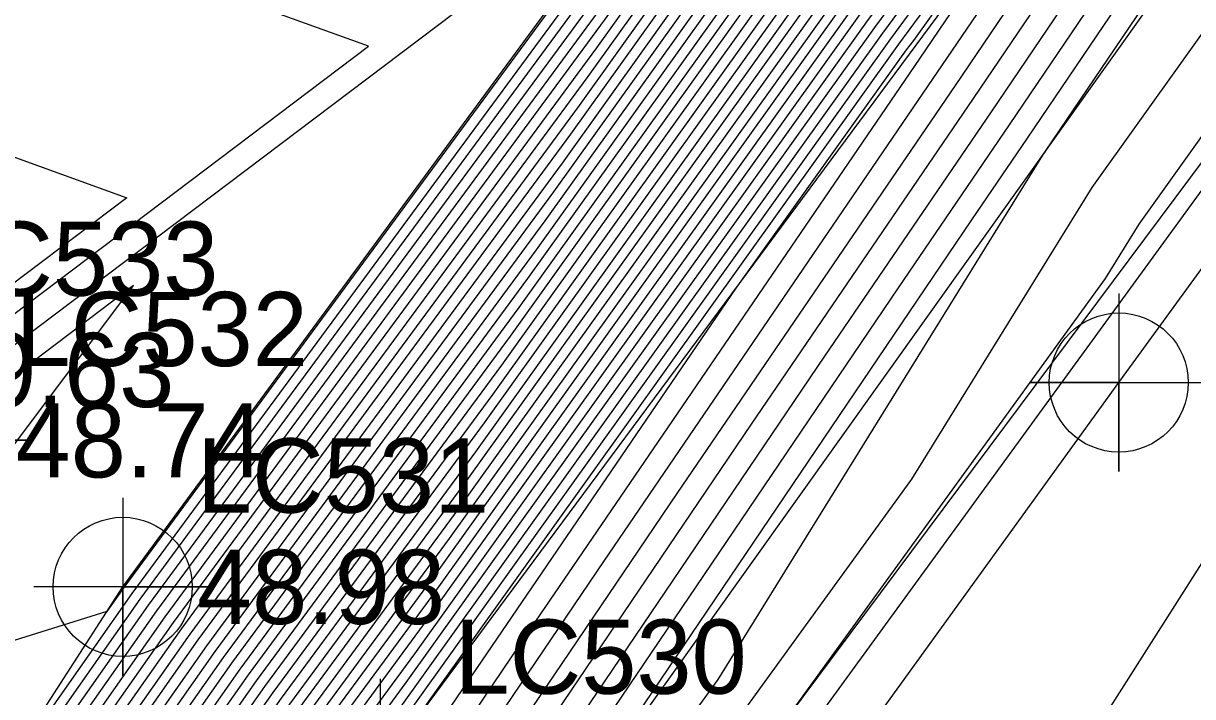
# Model space of a CAD drawing. Extents: x 2188792 to 2191981, y 386090 to 389710.
# Drawn here: x 2190619.64 to 2190659.05, y 388344.31 to 388367 of the extents above; entities that cross this region are included whole.
import ezdxf

# ---------------------------------------------------------------- set-up
doc = ezdxf.new("R2010")
doc.units = 0
for name, color, linetype in [('DTM Contours Major', 7, 'Continuous'), ('DTM Contours Minor', 7, 'Continuous'), ('Exist DTM Breakline', 7, 'Continuous'), ('Exist DTM Breakline Cogo Elevation', 7, 'Continuous'), ('Exist DTM Breakline Cogo Number', 7, 'Continuous'), ('Exist DTM Breakline Cogo Point CELL', 7, 'Continuous'), ('Exist DTM Regular Point Underwater CELL', 7, 'Continuous'), ('Exist DTM Regular Point Underwater Cogo Elevation', 7, 'Continuous'), ('Exist DTM Regular Point Underwater Cogo Number', 7, 'Continuous'), ('Exist Roads EOP', 7, 'Continuous'), ('Exist Roads EOT', 7, 'Continuous'), ('Exist Roads EOT Cogo Point CELL', 7, 'Continuous')]:
    doc.layers.add(name, color=color, linetype=linetype)

msp = doc.modelspace()

# ---------------------------------------------------------------- linework, layer by layer
at = {"layer": 'DTM Contours Major'}
for points in [[(2190568.798, 388266.353), (2190583.416, 388291.496), (2190583.418, 388291.499), (2190583.463, 388291.548), (2190591.567, 388301.461), (2190599.313, 388311.319), (2190609.295, 388325.595), (2190610.489, 388327.204), (2190624.421, 388347.007), (2190639.263, 388367.15), (2190642.16, 388371.198), (2190654.87, 388388.448), (2190657.367, 388391.933), (2190674.632, 388415.056), (2190675.153, 388415.756), (2190678.699, 388420.503), (2190681.482, 388442.694)], [(2190691.003, 388434.343), (2190676.602, 388415.066), (2190673.076, 388410.326), (2190658.796, 388391.202), (2190653.901, 388384.369), (2190643.502, 388370.255), (2190637.801, 388362.288), (2190625.818, 388346.025), (2190614.57, 388330.037), (2190610.468, 388324.509), (2190595.776, 388303.496), (2190593.278, 388300.122), (2190586.046, 388292.232), (2190584.709, 388290.425), (2190572.676, 388269.728)], [(2190695.547, 388432.587), (2190686.376, 388420.26), (2190680.95, 388412.997), (2190668.407, 388396.137), (2190663.084, 388389.008), (2190650.997, 388372.134), (2190647.526, 388367.424), (2190633.415, 388347.702), (2190630.009, 388343.08), (2190626.812, 388338.536), (2190613.987, 388321.249), (2190609.443, 388314.75), (2190596.353, 388297.074), (2190593.932, 388294.432), (2190588.589, 388287.213), (2190584.31, 388279.853), (2190571.718, 388262.612)], [(2190696.694, 388431.508), (2190684.833, 388415.566), (2190682.399, 388412.307), (2190666.851, 388391.407), (2190664.514, 388388.277), (2190650.029, 388368.056), (2190648.868, 388366.48), (2190631.952, 388342.84), (2190631.406, 388342.098), (2190630.893, 388341.369), (2190615.16, 388320.162), (2190613.999, 388318.502), (2190597.378, 388296.058), (2190596.56, 388295.166), (2190589.883, 388286.143), (2190588.188, 388283.228), (2190572.538, 388261.8)], [(2190689.461, 388429.649), (2190678.051, 388414.376), (2190671.52, 388405.597), (2190660.226, 388390.471), (2190652.933, 388380.291), (2190644.843, 388369.311), (2190636.339, 388357.426), (2190627.215, 388345.044), (2190618.651, 388332.87), (2190611.641, 388323.422), (2190600.332, 388307.248), (2190594.303, 388299.106), (2190588.675, 388292.966), (2190586.003, 388289.355), (2190576.554, 388273.103)], [(2190701.291, 388428.556), (2190690.697, 388414.157), (2190686.919, 388409.056), (2190682.263, 388402.77), (2190669.126, 388384.873), (2190667.514, 388382.516), (2190654.089, 388362.691), (2190654.079, 388362.677), (2190653.998, 388362.558), (2190643.053, 388344.887), (2190637.676, 388337.472), (2190626.513, 388321.588), (2190621.703, 388314.492), (2190609.963, 388297.817), (2190604.603, 388289.834), (2190602.03, 388286.4), (2190597.199, 388280.796), (2190592.738, 388274.906), (2190577.545, 388257.994)], [(2190696.685, 388428.311), (2190684.103, 388411.323), (2190668.599, 388390.392), (2190666.256, 388387.2), (2190655.513, 388371.491), (2190651.053, 388364.905), (2190641.692, 388351.197), (2190634.176, 388340.086), (2190625.048, 388328.098), (2190617.834, 388317.792), (2190606.362, 388302.857), (2190599.975, 388293.75), (2190594.416, 388286.92), (2190592.266, 388284.33), (2190587.352, 388278.41), (2190573.783, 388261.57)], [(2190687.918, 388424.954), (2190679.5, 388413.687), (2190669.963, 388400.867), (2190661.655, 388389.74), (2190651.965, 388376.212), (2190646.185, 388368.368), (2190634.877, 388352.564), (2190628.612, 388344.062), (2190622.732, 388335.703), (2190612.814, 388322.336), (2190604.888, 388310.999), (2190595.328, 388298.09), (2190591.303, 388293.699), (2190587.296, 388288.284), (2190580.432, 388276.478), (2190570.899, 388263.425)], [(2190640.726, 388372.012), (2190623.024, 388347.989), (2190622.452, 388347.177), (2190614.396, 388344.668), (2190615.991, 388353.648), (2190639.426, 388371.329)]]:
    msp.add_lwpolyline(points, dxfattribs=at)
at = {"layer": 'DTM Contours Minor'}
for points in [[(2190571.407, 388303.397), (2190583.344, 388293.67), (2190583.939, 388293.379), (2190590.892, 388301.886), (2190603.941, 388318.49), (2190609.061, 388325.813), (2190609.673, 388326.638), (2190624.141, 388347.204), (2190639.556, 388368.123), (2190641.892, 388371.387), (2190655.063, 388389.263), (2190657.081, 388392.08), (2190674.316, 388415.163), (2190673.371, 388415.602), (2190673.878, 388416.875), (2190674.831, 388419.267), (2190678.042, 388444.871)], [(2190571.125, 388268.378), (2190584.192, 388290.854), (2190584.995, 388291.939), (2190592.868, 388300.528), (2190593.954, 388301.995), (2190609.999, 388324.943), (2190612.938, 388328.904), (2190625.259, 388346.418), (2190638.386, 388364.233), (2190642.965, 388370.632), (2190654.289, 388386.001), (2190658.224, 388391.495), (2190673.698, 388412.218), (2190676.022, 388415.342), (2190691.62, 388436.221)], [(2190571.9, 388269.053), (2190584.45, 388290.639), (2190585.521, 388292.086), (2190593.073, 388300.325), (2190594.865, 388302.746), (2190610.233, 388324.726), (2190613.754, 388329.471), (2190625.538, 388346.222), (2190638.094, 388363.261), (2190643.233, 388370.444), (2190654.095, 388385.185), (2190658.51, 388391.348), (2190673.387, 388411.272), (2190676.312, 388415.204), (2190691.312, 388435.282)], [(2190690.695, 388433.404), (2190676.892, 388414.928), (2190672.764, 388409.38), (2190659.082, 388391.056), (2190653.708, 388383.554), (2190643.77, 388370.066), (2190637.509, 388361.316), (2190626.097, 388345.829), (2190615.386, 388330.604), (2190610.703, 388324.291), (2190596.688, 388304.246), (2190593.483, 388299.919), (2190586.572, 388292.379), (2190584.968, 388290.211), (2190573.452, 388270.403)], [(2190658.809, 388431.429), (2190639.209, 388410.018), (2190638.985, 388409.455), (2190661.168, 388399.141), (2190656.223, 388392.518), (2190655.644, 388391.71), (2190641.087, 388371.953), (2190640.433, 388371.04), (2190623.303, 388347.793), (2190617.824, 388340.005), (2190612.502, 388338.347), (2190615.313, 388354.181), (2190631.276, 388366.224), (2190624.027, 388368.846), (2190600.586, 388366.175), (2190583.154, 388364.306), (2190583.178, 388367.287), (2190583.806, 388370.608), (2190588.751, 388375.621), (2190590.168, 388380.217), (2190599.314, 388413.256), (2190598.791, 388418.402), (2190593.333, 388422.399), (2190591.983, 388433.271)], [(2190694.858, 388433.235), (2190687.301, 388423.077), (2190680.08, 388413.411), (2190669.341, 388398.975), (2190662.227, 388389.447), (2190651.578, 388374.581), (2190646.721, 388367.99), (2190634.292, 388350.619), (2190629.171, 388343.669), (2190624.364, 388336.837), (2190613.283, 388321.901), (2190606.71, 388312.5), (2190595.738, 388297.683), (2190592.355, 388293.992), (2190587.813, 388287.856), (2190581.983, 388277.828), (2190571.226, 388263.1)], [(2190695.088, 388433.019), (2190686.993, 388422.138), (2190680.37, 388413.273), (2190669.03, 388398.029), (2190662.513, 388389.301), (2190651.384, 388373.765), (2190646.99, 388367.801), (2190633.999, 388349.647), (2190629.45, 388343.473), (2190625.18, 388337.403), (2190613.518, 388321.684), (2190607.621, 388313.25), (2190595.943, 388297.48), (2190592.881, 388294.139), (2190588.072, 388287.642), (2190582.759, 388278.503), (2190571.39, 388262.937)], [(2190695.317, 388432.803), (2190686.684, 388421.199), (2190680.66, 388413.135), (2190668.719, 388397.083), (2190662.799, 388389.155), (2190651.19, 388372.95), (2190647.258, 388367.613), (2190633.707, 388348.674), (2190629.73, 388343.276), (2190625.996, 388337.97), (2190613.752, 388321.466), (2190608.532, 388314), (2190596.148, 388297.277), (2190593.406, 388294.286), (2190588.331, 388287.427), (2190583.535, 388279.178), (2190571.554, 388262.775)], [(2190695.776, 388432.372), (2190686.067, 388419.321), (2190681.239, 388412.859), (2190668.096, 388395.191), (2190663.37, 388388.862), (2190650.803, 388371.318), (2190647.795, 388367.235), (2190633.122, 388346.729), (2190630.288, 388342.884), (2190627.629, 388339.103), (2190614.221, 388321.032), (2190610.354, 388315.501), (2190596.558, 388296.871), (2190594.458, 388294.579), (2190588.848, 388286.999), (2190585.086, 388280.528), (2190571.882, 388262.45)], [(2190696.005, 388432.156), (2190685.759, 388418.382), (2190681.529, 388412.721), (2190667.785, 388394.245), (2190663.656, 388388.716), (2190650.609, 388370.503), (2190648.063, 388367.047), (2190632.83, 388345.757), (2190630.568, 388342.687), (2190628.445, 388339.669), (2190614.456, 388320.814), (2190611.265, 388316.251), (2190596.763, 388296.667), (2190594.983, 388294.726), (2190589.107, 388286.785), (2190585.861, 388281.203), (2190572.046, 388262.287)], [(2190690.386, 388432.465), (2190677.182, 388414.79), (2190672.453, 388408.434), (2190659.368, 388390.91), (2190653.514, 388382.738), (2190644.038, 388369.877), (2190637.216, 388360.343), (2190626.377, 388345.633), (2190616.202, 388331.171), (2190610.937, 388324.074), (2190597.599, 388304.997), (2190593.688, 388299.715), (2190587.098, 388292.526), (2190585.227, 388289.997), (2190574.227, 388271.078)], [(2190696.235, 388431.94), (2190685.45, 388417.443), (2190681.819, 388412.583), (2190667.474, 388393.299), (2190663.942, 388388.57), (2190650.416, 388369.687), (2190648.331, 388366.858), (2190632.537, 388344.785), (2190630.847, 388342.491), (2190629.261, 388340.236), (2190614.69, 388320.597), (2190612.176, 388317.001), (2190596.968, 388296.464), (2190595.509, 388294.872), (2190589.366, 388286.571), (2190586.637, 388281.878), (2190572.21, 388262.125)], [(2190696.464, 388431.724), (2190685.142, 388416.505), (2190682.109, 388412.445), (2190667.162, 388392.353), (2190664.228, 388388.423), (2190650.222, 388368.871), (2190648.6, 388366.669), (2190632.245, 388343.812), (2190631.127, 388342.295), (2190630.077, 388340.803), (2190614.925, 388320.38), (2190613.087, 388317.752), (2190597.173, 388296.261), (2190596.035, 388295.019), (2190589.624, 388286.357), (2190587.413, 388282.553), (2190572.374, 388261.962)], [(2190696.923, 388431.293), (2190684.525, 388414.627), (2190682.689, 388412.169), (2190666.54, 388390.461), (2190664.8, 388388.131), (2190649.835, 388367.24), (2190649.136, 388366.292), (2190632.184, 388342.599), (2190631.783, 388342.013), (2190631.701, 388341.891), (2190630.73, 388340.616), (2190615.394, 388319.945), (2190614.91, 388319.252), (2190597.583, 388295.855), (2190597.086, 388295.312), (2190590.142, 388285.929), (2190588.964, 388283.903), (2190572.702, 388261.637)], [(2190690.078, 388431.526), (2190677.471, 388414.652), (2190672.142, 388407.488), (2190659.654, 388390.763), (2190653.321, 388381.922), (2190644.306, 388369.689), (2190636.924, 388359.371), (2190626.656, 388345.436), (2190617.018, 388331.737), (2190611.172, 388323.857), (2190598.51, 388305.747), (2190593.893, 388299.512), (2190587.623, 388292.672), (2190585.485, 388289.783), (2190575.003, 388271.753)], [(2190570.349, 388267.703), (2190583.933, 388291.068), (2190584.469, 388291.792), (2190592.663, 388300.731), (2190593.043, 388301.245), (2190609.764, 388325.161), (2190612.121, 388328.338), (2190624.979, 388346.615), (2190638.678, 388365.205), (2190642.697, 388370.821), (2190654.482, 388386.816), (2190657.938, 388391.641), (2190674.009, 388413.164), (2190675.732, 388415.48), (2190687.465, 388431.185)], [(2190697.153, 388431.077), (2190684.216, 388413.688), (2190682.978, 388412.031), (2190666.229, 388389.516), (2190665.086, 388387.984), (2190649.641, 388366.424), (2190649.404, 388366.103), (2190643.661, 388358.075), (2190634.261, 388344.309), (2190632.319, 388341.439), (2190616.382, 388320.508), (2190615.759, 388319.617), (2190609.55, 388311.535), (2190597.788, 388295.651), (2190597.612, 388295.459), (2190590.4, 388285.714), (2190589.739, 388284.578), (2190572.866, 388261.475)], [(2190697.382, 388430.861), (2190683.908, 388412.749), (2190683.268, 388411.893), (2190665.918, 388388.57), (2190665.372, 388387.838), (2190655.137, 388373.552), (2190650.712, 388367.081), (2190649.838, 388365.79), (2190636.738, 388346.605), (2190632.938, 388340.988), (2190619.271, 388323.038), (2190616.45, 388319.008), (2190599.455, 388296.884), (2190598.282, 388295.211), (2190593.471, 388289.3), (2190590.659, 388285.5), (2190590.515, 388285.253), (2190573.03, 388261.312)], [(2190697.611, 388430.645), (2190683.599, 388411.81), (2190683.558, 388411.755), (2190675.571, 388401.018), (2190665.867, 388387.916), (2190665.682, 388387.665), (2190653.112, 388369.286), (2190650.445, 388365.348), (2190639.215, 388348.901), (2190633.557, 388340.537), (2190622.16, 388325.568), (2190617.142, 388318.4), (2190602.909, 388299.87), (2190599.128, 388294.481), (2190592.276, 388286.061), (2190591.374, 388284.975), (2190589.315, 388282.494), (2190583.627, 388275.435), (2190573.194, 388261.15)], [(2190689.769, 388430.587), (2190677.761, 388414.514), (2190671.831, 388406.543), (2190659.94, 388390.617), (2190653.127, 388381.106), (2190644.575, 388369.5), (2190636.631, 388358.398), (2190626.935, 388345.24), (2190617.835, 388332.304), (2190611.406, 388323.639), (2190599.421, 388306.497), (2190594.098, 388299.309), (2190588.149, 388292.819), (2190585.744, 388289.569), (2190575.778, 388272.428)], [(2190588.886, 388429.857), (2190589.882, 388421.833), (2190596.149, 388417.244), (2190596.598, 388412.828), (2190588.749, 388384.475), (2190586.603, 388377.515), (2190579.115, 388369.925), (2190578.164, 388364.895), (2190578.146, 388362.559), (2190601.813, 388365.096), (2190609.658, 388365.99), (2190623.126, 388361.12), (2190614.635, 388354.713), (2190610.608, 388332.027), (2190613.196, 388332.833), (2190623.582, 388347.596), (2190640.141, 388370.068), (2190641.355, 388371.765), (2190655.451, 388390.895), (2190656.509, 388392.372), (2190665.551, 388404.482), (2190650.447, 388411.504), (2190657.675, 388429.651)], [(2190699.413, 388429.614), (2190694.29, 388422.65), (2190685.229, 388410.416), (2190674.065, 388395.343), (2190667.404, 388386.269), (2190660.313, 388375.901), (2190652.267, 388364.02), (2190646.647, 388355.789), (2190635.413, 388339.183), (2190630.826, 388333.158), (2190619.218, 388316.575), (2190613.269, 388308.831), (2190601.668, 388292.29), (2190598.697, 388288.639), (2190594.049, 388283.039), (2190583.427, 388270.243), (2190575.015, 388259.802)], [(2190700.039, 388429.261), (2190693.092, 388419.819), (2190685.792, 388409.963), (2190676.798, 388397.819), (2190667.978, 388385.804), (2190662.713, 388378.106), (2190652.874, 388363.577), (2190649.124, 388358.085), (2190636.032, 388338.732), (2190633.715, 388335.688), (2190619.91, 388315.966), (2190616.723, 388311.817), (2190602.514, 388291.559), (2190600.837, 388289.498), (2190594.94, 388282.394), (2190581.465, 388266.159), (2190575.857, 388259.2)], [(2190700.665, 388428.909), (2190691.895, 388416.988), (2190686.356, 388409.509), (2190679.531, 388400.294), (2190668.552, 388385.339), (2190665.113, 388380.311), (2190653.482, 388363.134), (2190651.602, 388360.381), (2190636.651, 388338.281), (2190636.603, 388338.218), (2190620.602, 388315.358), (2190620.176, 388314.804), (2190603.361, 388290.829), (2190602.977, 388290.358), (2190595.832, 388281.749), (2190579.502, 388262.076), (2190576.7, 388258.598)], [(2190689.152, 388428.71), (2190678.341, 388414.238), (2190671.208, 388404.651), (2190660.511, 388390.325), (2190652.74, 388379.475), (2190645.111, 388369.123), (2190636.047, 388356.454), (2190627.494, 388344.847), (2190619.467, 388333.437), (2190611.876, 388323.205), (2190601.243, 388307.998), (2190594.508, 388298.903), (2190589.201, 388293.112), (2190586.261, 388289.141), (2190577.33, 388273.778)], [(2190701.917, 388428.204), (2190689.5, 388411.326), (2190687.482, 388408.602), (2190684.996, 388405.246), (2190671.347, 388386.651), (2190669.922, 388384.246), (2190661.862, 388370.144), (2190655.661, 388361.463), (2190649.58, 388351.645), (2190638.71, 388336.655), (2190633.375, 388329.063), (2190622.878, 388313.58), (2190618.991, 388308.059), (2190606.013, 388288.727), (2190599.781, 388280.411), (2190599.031, 388279.541), (2190585.748, 388262.004), (2190580.36, 388256.007)], [(2190688.844, 388427.771), (2190678.631, 388414.101), (2190670.897, 388403.705), (2190660.797, 388390.178), (2190652.546, 388378.659), (2190645.38, 388368.934), (2190635.754, 388355.481), (2190627.774, 388344.651), (2190620.283, 388334.004), (2190612.11, 388322.987), (2190602.154, 388308.748), (2190594.713, 388298.699), (2190589.726, 388293.259), (2190586.52, 388288.926), (2190578.105, 388274.453), (2190570.407, 388263.912)], [(2190688.535, 388426.832), (2190678.921, 388413.963), (2190670.586, 388402.759), (2190661.083, 388390.032), (2190652.352, 388377.844), (2190645.648, 388368.745), (2190635.462, 388354.509), (2190628.053, 388344.455), (2190621.099, 388334.57), (2190612.345, 388322.77), (2190603.065, 388309.498), (2190594.918, 388298.496), (2190590.252, 388293.406), (2190586.779, 388288.712), (2190578.881, 388275.128), (2190570.571, 388263.749)], [(2190569.574, 388267.028), (2190583.674, 388291.282), (2190583.944, 388291.646), (2190589.684, 388297.909), (2190592.241, 388301.037), (2190594.685, 388304.147), (2190609.53, 388325.378), (2190611.305, 388327.771), (2190624.7, 388346.811), (2190638.971, 388366.178), (2190642.428, 388371.01), (2190654.676, 388387.632), (2190657.653, 388391.787), (2190674.321, 388414.11), (2190675.442, 388415.618), (2190683.082, 388425.844)], [(2190688.227, 388425.893), (2190679.21, 388413.825), (2190670.275, 388401.813), (2190661.369, 388389.886), (2190652.159, 388377.028), (2190645.916, 388368.556), (2190635.169, 388353.536), (2190628.332, 388344.258), (2190621.915, 388335.137), (2190612.579, 388322.553), (2190603.976, 388310.249), (2190595.123, 388298.293), (2190590.778, 388293.552), (2190587.037, 388288.498), (2190579.656, 388275.803), (2190570.735, 388263.587)], [(2190695.487, 388425.48), (2190684.666, 388410.87), (2190671.332, 388392.867), (2190666.83, 388386.734), (2190657.913, 388373.696), (2190651.66, 388364.462), (2190644.17, 388353.493), (2190634.795, 388339.634), (2190627.937, 388330.628), (2190618.526, 388317.183), (2190609.816, 388305.844), (2190600.821, 388293.02), (2190596.556, 388287.779), (2190593.157, 388283.685), (2190585.39, 388274.326), (2190574.172, 388260.404)], [(2190573.352, 388303.945), (2190583.274, 388295.86), (2190584.468, 388295.276), (2190590.218, 388302.31), (2190608.569, 388325.662), (2190608.826, 388326.03), (2190608.857, 388326.071), (2190623.862, 388347.4), (2190639.848, 388369.095), (2190641.623, 388371.576), (2190655.257, 388390.079), (2190656.795, 388392.226), (2190669.934, 388409.822), (2190661.909, 388413.553), (2190666.214, 388424.362)], [(2190687.61, 388424.015), (2190679.79, 388413.549), (2190669.652, 388399.921), (2190661.941, 388389.593), (2190651.771, 388375.397), (2190646.453, 388368.179), (2190634.584, 388351.592), (2190628.891, 388343.865), (2190623.548, 388336.27), (2190613.048, 388322.118), (2190605.799, 388311.749), (2190595.533, 388297.887), (2190591.829, 388293.846), (2190587.555, 388288.07), (2190581.208, 388277.153), (2190571.063, 388263.262)], [(2190669.672, 388377.639), (2190657.239, 388360.231), (2190656.106, 388358.403), (2190644.496, 388342.392), (2190641.931, 388338.795), (2190640.305, 388336.507), (2190627.786, 388317.908), (2190627.913, 388317.685), (2190625.126, 388313.338), (2190621.485, 388307.082), (2190611.652, 388293.08)], [(2190613.227, 388276.132), (2190622.839, 388289.024), (2190623.239, 388289.666), (2190624.859, 388292.327), (2190629.986, 388311.446), (2190640.961, 388321.796), (2190646.99, 388332.83), (2190654.488, 388341.14), (2190663.342, 388355.05), (2190671.9, 388363.699), (2190678.765, 388373.914)], [(2190623.358, 388358.163), (2190616.668, 388353.116), (2190616.291, 388350.988), (2190618.468, 388351.666), (2190623.358, 388358.163)]]:
    msp.add_lwpolyline(points, dxfattribs=at)
at = {"layer": 'Exist DTM Breakline'}
for points in [[(2190573.365, 388260.981), (2190597.901, 388295.54), (2190631.673, 388341.911), (2190665.633, 388387.704), (2190697.655, 388430.604), (2190723.725, 388465.2), (2190753.059, 388503.07), (2190785.767, 388545.802), (2190819.064, 388584.997), (2190852.901, 388626.1), (2190890.215, 388665.473), (2190930.375, 388707.631)], [(2190577.542, 388257.996), (2190603.612, 388290.612), (2190636.664, 388338.271), (2190669.633, 388384.463), (2190703.281, 388427.435), (2190727.416, 388462.342), (2190757.056, 388500.06), (2190789.024, 388542.543), (2190823.823, 388581.148), (2190857.673, 388621.065), (2190895.218, 388660.937), (2190934.113, 388704.472)], [(2190581.907, 388254.915), (2190606.074, 388288.679), (2190639.657, 388335.907), (2190673.648, 388381.454), (2190705.924, 388425.615), (2190730.79, 388459.235), (2190760.7, 388497.606), (2190793.213, 388538.942), (2190826.757, 388578.342), (2190860.823, 388618.157), (2190897.463, 388658.369), (2190937.269, 388700.539)], [(2190562.442, 388270.056), (2190592.552, 388300.841), (2190622.991, 388348.012), (2190655.878, 388392.695), (2190691.635, 388436.266), (2190715.121, 388473.885), (2190746.669, 388508.678), (2190779.529, 388550.766), (2190810.094, 388591.723), (2190838.625, 388638.055)]]:
    msp.add_lwpolyline(points, dxfattribs=at)
at = {"layer": 'Exist DTM Breakline Cogo Point CELL'}
for points in [[(2190622.991, 388351.012), (2190622.991, 388345.012), (2190622.991, 388348.012), (2190625.991, 388348.012), (2190619.991, 388348.012)], [(2190631.673, 388344.911), (2190631.673, 388338.911), (2190631.673, 388341.911), (2190634.673, 388341.911), (2190628.673, 388341.911)]]:
    msp.add_lwpolyline(points, dxfattribs=at)
msp.add_circle((2190622.991, 388348.012), 2.344, dxfattribs=at)
at = {"layer": 'Exist DTM Regular Point Underwater CELL'}
msp.add_lwpolyline([(2190616.879, 388355.95), (2190616.879, 388349.95), (2190616.879, 388352.95), (2190619.879, 388352.95), (2190613.879, 388352.95)], dxfattribs=at)
at = {"layer": 'Exist Roads EOP'}
msp.add_lwpolyline([(2191117.249, 388879.058), (2191079.828, 388842.231), (2191041.78, 388804.717), (2191005.521, 388768.388), (2190968.813, 388731.779), (2190932.611, 388694.747), (2190897.463, 388657.367), (2190862.115, 388618.542), (2190828.092, 388579.337), (2190795.886, 388540.624), (2190765.721, 388503.072), (2190733.106, 388461.208), (2190701.312, 388418.791), (2190672.539, 388379.484), (2190643.174, 388339.162), (2190612.645, 388296.995), (2190582.398, 388254.562), (2190551.22, 388211.33), (2190519.268, 388166.971), (2190488.249, 388123.952), (2190458.501, 388082.405), (2190428.971, 388041.571), (2190398.227, 387998.986)], dxfattribs=at)
at = {"layer": 'Exist Roads EOT'}
msp.add_lwpolyline([(2190415.064, 388019.09), (2190445.56, 388061.245), (2190473.487, 388100.115), (2190503.229, 388141.605), (2190533.333, 388183.744), (2190563.731, 388225.945), (2190594.017, 388268.083), (2190624.176, 388310.153), (2190656.565, 388354.896), (2190687.512, 388397.436), (2190719.557, 388440.71), (2190751.07, 388481.79), (2190777.618, 388515.751), (2190809.207, 388554.646), (2190841.125, 388592.518), (2190874.304, 388630.266), (2190909.444, 388668.428), (2190945.996, 388706.518), (2190984.282, 388745.174), (2191021.668, 388782.38), (2191059.687, 388820.174), (2191097.04, 388857.128), (2191110.466, 388870.43)], dxfattribs=at)
at = {"layer": 'Exist Roads EOT Cogo Point CELL'}
msp.add_lwpolyline([(2190656.565, 388357.896), (2190656.565, 388351.896), (2190656.565, 388354.896), (2190653.565, 388354.896), (2190659.565, 388354.896)], dxfattribs=at)
msp.add_circle((2190656.565, 388354.896), 2.344, dxfattribs=at)

# ---------------------------------------------------------------- texts
at = {"layer": 'Exist DTM Breakline Cogo Elevation'}
msp.add_text('48.98', height=2.5, dxfattribs=at).set_placement((2190625.491, 388346.762))
at = {"layer": 'Exist DTM Breakline Cogo Number'}
for s, p in [('LC531', (2190625.491, 388350.512)), ('LC530', (2190634.173, 388344.411))]:
    msp.add_text(s, height=2.5, dxfattribs=at).set_placement(p)
at = {"layer": 'Exist DTM Regular Point Underwater Cogo Elevation'}
for s, p in [('49.63', (2190616.364, 388354.069)), ('48.74', (2190619.379, 388351.7))]:
    msp.add_text(s, height=2.5, dxfattribs=at).set_placement(p)
at = {"layer": 'Exist DTM Regular Point Underwater Cogo Number'}
for s, p in [('LC533', (2190616.364, 388357.819)), ('LC532', (2190619.379, 388355.45))]:
    msp.add_text(s, height=2.5, dxfattribs=at).set_placement(p)

doc.saveas('drawing.dxf')
